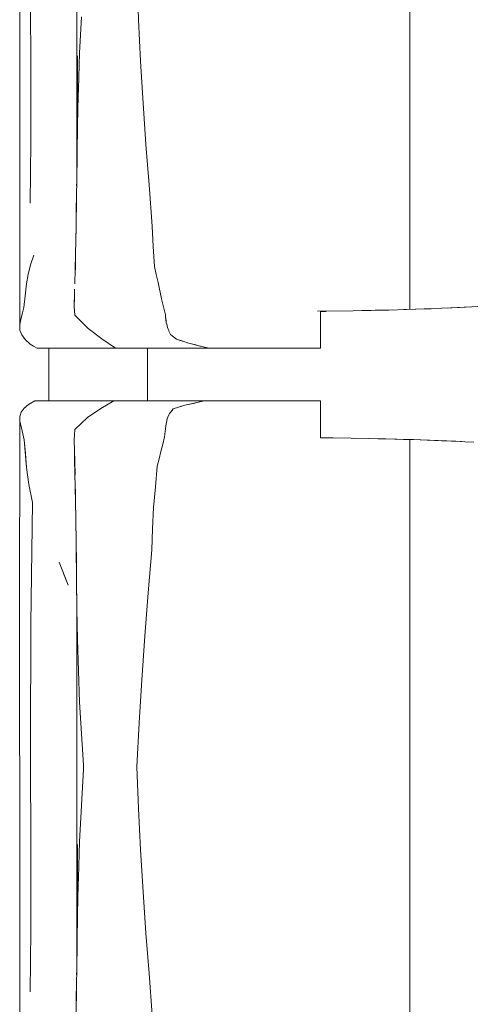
# Model space of a CAD drawing. Header units: millimetres. Extents: x -261 to 187, y -214 to 106.
# Tile 789 of 1056: x -203.547 to -203.202, y 12.173 to 12.924. Entities that reach past the tile are written whole.
import ezdxf

# ---------------------------------------------------------------- set-up
doc = ezdxf.new("R2010")
doc.units = ezdxf.units.MM
doc.header["$LTSCALE"] = 0.005
doc.header["$MEASUREMENT"] = 0
doc.layers.add('IFC-Elemento de mobília-Contorno', color=9, linetype='Continuous', lineweight=5)
doc.layers.add('IFC-Laje-Contorno', color=9, linetype='Continuous', lineweight=5)

msp = doc.modelspace()

# ---------------------------------------------------------------- linework, layer by layer
at = {"layer": 'IFC-Elemento de mobília-Contorno', "lineweight": 5}
for p, q in [((-203.5037, 12.81635), (-203.5037, 13.07747)), ((-203.54743, 13.06871), (-203.54742, 12.85877)), ((-203.53913, 12.97188), (-203.53893, 12.88374)), ((-203.45797, 12.95529), (-203.4566, 12.92345)), ((-203.24955, 12.9023), (-203.24955, 12.93977)), ((-203.50173, 12.89816), (-203.50025, 12.92581)), ((-203.4566, 12.92345), (-203.45517, 12.89192)), ((-203.24959, 12.85323), (-203.24955, 12.9023)), ((-203.50338, 12.84315), (-203.50338, 12.89601)), ((-203.50256, 12.87066), (-203.50173, 12.89816)), ((-203.45517, 12.89192), (-203.45319, 12.86005)), ((-203.53893, 12.88374), (-203.5389, 12.83047)), ((-203.50338, 12.84315), (-203.5027, 12.86586)), ((-203.5027, 12.86586), (-203.50256, 12.87066)), ((-203.54742, 12.85877), (-203.54734, 12.69115)), ((-203.45319, 12.86005), (-203.45101, 12.82853)), ((-203.24959, 12.85323), (-203.24956, 12.82121)), ((-203.50363, 12.82168), (-203.50338, 12.84315)), ((-203.53933, 12.78367), (-203.5389, 12.83047)), ((-203.45101, 12.82853), (-203.44859, 12.79764)), ((-203.5039, 12.79963), (-203.50363, 12.82168)), ((-203.24956, 12.78674), (-203.24956, 12.82121)), ((-203.50389, 12.80029), (-203.5037, 12.81635)), ((-203.50402, 12.79003), (-203.50389, 12.80029)), ((-203.50394, 12.79688), (-203.5039, 12.79963)), ((-203.44859, 12.79764), (-203.44634, 12.76613)), ((-203.50418, 12.77822), (-203.50402, 12.79003)), ((-203.50417, 12.77852), (-203.50408, 12.78588)), ((-203.24956, 12.78674), (-203.24955, 12.74483)), ((-203.50433, 12.76642), (-203.50418, 12.77822)), ((-203.50422, 12.77466), (-203.50417, 12.77852)), ((-203.50451, 12.75551), (-203.50433, 12.76642)), ((-203.50446, 12.75764), (-203.50438, 12.76349)), ((-203.44634, 12.76613), (-203.4454, 12.75081)), ((-203.50469, 12.7446), (-203.50451, 12.75551)), ((-203.50457, 12.75226), (-203.50446, 12.75764)), ((-203.53909, 12.73672), (-203.53659, 12.74421)), ((-203.505, 12.73345), (-203.50469, 12.7446)), ((-203.4454, 12.75081), (-203.44447, 12.73549)), ((-203.24956, 12.70275), (-203.24955, 12.74483)), ((-203.54097, 12.7294), (-203.53909, 12.73672)), ((-203.50514, 12.72838), (-203.50486, 12.73695)), ((-203.50486, 12.73695), (-203.50477, 12.74196)), ((-203.54215, 12.7223), (-203.54097, 12.7294)), ((-203.5053, 12.72231), (-203.505, 12.73345)), ((-203.44447, 12.73549), (-203.44313, 12.72932)), ((-203.44313, 12.72932), (-203.4418, 12.72315)), ((-203.54318, 12.7132), (-203.54215, 12.7223)), ((-203.4418, 12.72315), (-203.43914, 12.71082)), ((-203.5059, 12.70632), (-203.5056, 12.71431)), ((-203.50569, 12.71156), (-203.50547, 12.71805)), ((-203.5056, 12.71431), (-203.50555, 12.71583)), ((-203.5442, 12.7041), (-203.54318, 12.7132)), ((-203.50591, 12.70508), (-203.50569, 12.71156)), ((-203.43914, 12.71082), (-203.4384, 12.70779)), ((-203.4384, 12.70779), (-203.43767, 12.70475)), ((-203.54628, 12.69624), (-203.54524, 12.70017)), ((-203.54524, 12.70017), (-203.5442, 12.7041)), ((-203.50591, 12.70508), (-203.50534, 12.69837)), ((-203.5059, 12.70632), (-203.50588, 12.70604)), ((-203.43767, 12.70475), (-203.43694, 12.70172)), ((-203.43694, 12.70172), (-203.4362, 12.69869)), ((-203.32019, 12.70134), (-203.29276, 12.70175)), ((-203.31774, 12.70115), (-203.31556, 12.70115)), ((-203.31774, 12.68635), (-203.31774, 12.70115)), ((-203.31556, 12.70115), (-203.31358, 12.70115)), ((-203.29287, 12.70175), (-203.27923, 12.70201)), ((-203.28621, 12.70188), (-203.27614, 12.70208)), ((-203.27923, 12.70201), (-203.26571, 12.70226)), ((-203.27614, 12.70208), (-203.26317, 12.70234)), ((-203.26571, 12.70226), (-203.25221, 12.70266)), ((-203.25424, 12.7026), (-203.25274, 12.70265)), ((-203.25274, 12.70265), (-203.24494, 12.7029)), ((-203.25221, 12.70266), (-203.23871, 12.70306)), ((-203.24494, 12.7029), (-203.23714, 12.70316)), ((-203.23871, 12.70306), (-203.22515, 12.70363)), ((-203.23714, 12.70316), (-203.23336, 12.70329)), ((-203.22515, 12.70363), (-203.21158, 12.70421)), ((-203.22118, 12.7038), (-203.21334, 12.70417)), ((-203.22117, 12.7038), (-203.21334, 12.70417)), ((-203.21334, 12.70417), (-203.20292, 12.70466)), ((-203.21158, 12.70421), (-203.19761, 12.70494)), ((-203.54734, 12.69115), (-203.54628, 12.69624)), ((-203.50534, 12.69837), (-203.5003, 12.69323)), ((-203.5003, 12.69323), (-203.49525, 12.68811)), ((-203.4362, 12.69869), (-203.43603, 12.6972)), ((-203.43603, 12.6972), (-203.43553, 12.69271)), ((-203.43603, 12.6972), (-203.4357, 12.69421)), ((-203.4357, 12.69421), (-203.43553, 12.69271)), ((-203.43553, 12.69271), (-203.43519, 12.69146)), ((-203.54734, 12.69115), (-203.54719, 12.68704)), ((-203.54719, 12.68704), (-203.54582, 12.68333)), ((-203.49525, 12.68811), (-203.48471, 12.68026)), ((-203.43519, 12.69146), (-203.43451, 12.68894)), ((-203.43451, 12.68894), (-203.43417, 12.68769)), ((-203.43417, 12.68769), (-203.43368, 12.68666)), ((-203.43368, 12.68666), (-203.43319, 12.68563)), ((-203.43319, 12.68563), (-203.4327, 12.6846)), ((-203.4327, 12.6846), (-203.43221, 12.68358)), ((-203.31774, 12.6731), (-203.31774, 12.68635)), ((-203.54582, 12.68333), (-203.54333, 12.67977)), ((-203.54333, 12.67977), (-203.53949, 12.67637)), ((-203.48471, 12.68026), (-203.4742, 12.6731)), ((-203.43221, 12.68358), (-203.43111, 12.68268)), ((-203.43111, 12.68268), (-203.43, 12.68178)), ((-203.43, 12.68178), (-203.42779, 12.67999)), ((-203.42779, 12.67999), (-203.42494, 12.6791)), ((-203.42779, 12.67999), (-203.42209, 12.67823)), ((-203.42494, 12.6791), (-203.42209, 12.67823)), ((-203.42209, 12.67823), (-203.41923, 12.67735)), ((-203.41923, 12.67735), (-203.41638, 12.67647)), ((-203.53949, 12.67637), (-203.53683, 12.67474)), ((-203.53683, 12.67474), (-203.53417, 12.6731)), ((-203.53417, 12.6731), (-203.4742, 12.6731)), ((-203.4742, 12.6731), (-203.43292, 12.6731)), ((-203.44997, 12.63302), (-203.44997, 12.6731)), ((-203.43292, 12.6731), (-203.40287, 12.6731)), ((-203.41638, 12.67647), (-203.40625, 12.67394)), ((-203.41638, 12.67647), (-203.40962, 12.67478)), ((-203.41638, 12.67647), (-203.413, 12.67563)), ((-203.40625, 12.67394), (-203.40287, 12.6731)), ((-203.40287, 12.6731), (-203.40089, 12.6731)), ((-203.40089, 12.6731), (-203.39893, 12.6731)), ((-203.39893, 12.6731), (-203.397, 12.6731)), ((-203.397, 12.6731), (-203.39508, 12.6731)), ((-203.39508, 12.6731), (-203.39316, 12.6731)), ((-203.39316, 12.6731), (-203.39124, 12.6731)), ((-203.39124, 12.6731), (-203.38931, 12.6731)), ((-203.38931, 12.6731), (-203.38736, 12.6731)), ((-203.38736, 12.6731), (-203.38538, 12.6731)), ((-203.38538, 12.6731), (-203.38337, 12.6731)), ((-203.38337, 12.6731), (-203.38131, 12.6731)), ((-203.38131, 12.6731), (-203.37921, 12.6731)), ((-203.37921, 12.6731), (-203.37705, 12.6731)), ((-203.37705, 12.6731), (-203.37486, 12.6731)), ((-203.37486, 12.6731), (-203.37267, 12.6731)), ((-203.37267, 12.6731), (-203.37048, 12.6731)), ((-203.37048, 12.6731), (-203.36833, 12.6731)), ((-203.36833, 12.6731), (-203.36623, 12.6731)), ((-203.36623, 12.6731), (-203.36419, 12.6731)), ((-203.36419, 12.6731), (-203.36225, 12.6731)), ((-203.36225, 12.6731), (-203.36042, 12.6731)), ((-203.36042, 12.6731), (-203.35869, 12.6731)), ((-203.35869, 12.6731), (-203.35703, 12.6731)), ((-203.35703, 12.6731), (-203.35541, 12.6731)), ((-203.35541, 12.6731), (-203.35379, 12.6731)), ((-203.35379, 12.6731), (-203.35213, 12.6731)), ((-203.35213, 12.6731), (-203.35042, 12.6731)), ((-203.35042, 12.6731), (-203.3486, 12.6731)), ((-203.3486, 12.6731), (-203.34666, 12.6731)), ((-203.34666, 12.6731), (-203.34459, 12.6731)), ((-203.34459, 12.6731), (-203.3424, 12.6731)), ((-203.3424, 12.6731), (-203.34011, 12.6731)), ((-203.34011, 12.6731), (-203.33774, 12.6731)), ((-203.33774, 12.6731), (-203.33529, 12.6731)), ((-203.33529, 12.6731), (-203.33278, 12.6731)), ((-203.33278, 12.6731), (-203.33022, 12.6731)), ((-203.33022, 12.6731), (-203.32764, 12.6731)), ((-203.32764, 12.6731), (-203.32506, 12.6731)), ((-203.32506, 12.6731), (-203.32252, 12.6731)), ((-203.32252, 12.6731), (-203.32007, 12.6731)), ((-203.32007, 12.6731), (-203.31774, 12.6731)), ((-203.54059, 12.63023), (-203.53573, 12.63302)), ((-203.53573, 12.63302), (-203.47548, 12.63302)), ((-203.48558, 12.62709), (-203.47548, 12.63302)), ((-203.47548, 12.63302), (-203.40633, 12.63302)), ((-203.46022, 12.63302), (-203.44997, 12.63302)), ((-203.42136, 12.62969), (-203.40633, 12.63302)), ((-203.41384, 12.63136), (-203.41008, 12.63219)), ((-203.41008, 12.63219), (-203.40633, 12.63302)), ((-203.40802, 12.63302), (-203.40501, 12.63302)), ((-203.40633, 12.63302), (-203.40435, 12.63302)), ((-203.40501, 12.63302), (-203.40219, 12.63302)), ((-203.40435, 12.63302), (-203.40237, 12.63302)), ((-203.40237, 12.63302), (-203.40042, 12.63302)), ((-203.40042, 12.63302), (-203.39848, 12.63302)), ((-203.39848, 12.63302), (-203.39656, 12.63302)), ((-203.39656, 12.63302), (-203.39466, 12.63302)), ((-203.39466, 12.63302), (-203.39276, 12.63302)), ((-203.39276, 12.63302), (-203.39085, 12.63302)), ((-203.39085, 12.63302), (-203.38893, 12.63302)), ((-203.38893, 12.63302), (-203.38699, 12.63302)), ((-203.38699, 12.63302), (-203.38502, 12.63302)), ((-203.38502, 12.63302), (-203.38301, 12.63302)), ((-203.38301, 12.63302), (-203.38096, 12.63302)), ((-203.38096, 12.63302), (-203.37886, 12.63302)), ((-203.37886, 12.63302), (-203.37672, 12.63302)), ((-203.37672, 12.63302), (-203.37454, 12.63302)), ((-203.37454, 12.63302), (-203.37236, 12.63302)), ((-203.37236, 12.63302), (-203.3702, 12.63302)), ((-203.3702, 12.63302), (-203.36806, 12.63302)), ((-203.36806, 12.63302), (-203.36598, 12.63302)), ((-203.36598, 12.63302), (-203.36397, 12.63302)), ((-203.36397, 12.63302), (-203.36206, 12.63302)), ((-203.36206, 12.63302), (-203.36025, 12.63302)), ((-203.36025, 12.63302), (-203.35854, 12.63302)), ((-203.35854, 12.63302), (-203.3569, 12.63302)), ((-203.3569, 12.63302), (-203.35529, 12.63302)), ((-203.35529, 12.63302), (-203.35368, 12.63302)), ((-203.35368, 12.63302), (-203.35203, 12.63302)), ((-203.35203, 12.63302), (-203.35033, 12.63302)), ((-203.35033, 12.63302), (-203.34852, 12.63302)), ((-203.34852, 12.63302), (-203.34659, 12.63302)), ((-203.34659, 12.63302), (-203.34452, 12.63302)), ((-203.34452, 12.63302), (-203.34235, 12.63302)), ((-203.34235, 12.63302), (-203.34008, 12.63302)), ((-203.34008, 12.63302), (-203.33772, 12.63302)), ((-203.33772, 12.63302), (-203.33529, 12.63302)), ((-203.33529, 12.63302), (-203.33279, 12.63302)), ((-203.33279, 12.63302), (-203.33026, 12.63302)), ((-203.33026, 12.63302), (-203.32769, 12.63302)), ((-203.32769, 12.63302), (-203.32513, 12.63302)), ((-203.32513, 12.63302), (-203.32262, 12.63302)), ((-203.32262, 12.63302), (-203.32018, 12.63302)), ((-203.32018, 12.63302), (-203.31786, 12.63302)), ((-203.31786, 12.61977), (-203.31786, 12.63302)), ((-203.54732, 12.62101), (-203.54618, 12.62433)), ((-203.54618, 12.62433), (-203.54399, 12.62737)), ((-203.54399, 12.62737), (-203.54059, 12.63023)), ((-203.49574, 12.62041), (-203.48558, 12.62709)), ((-203.43313, 12.62331), (-203.43238, 12.62419)), ((-203.43238, 12.62419), (-203.43163, 12.62508)), ((-203.43163, 12.62508), (-203.43013, 12.62685)), ((-203.43163, 12.62508), (-203.43088, 12.62596)), ((-203.43088, 12.62596), (-203.43013, 12.62685)), ((-203.43013, 12.62685), (-203.42136, 12.62969)), ((-203.43013, 12.62685), (-203.42355, 12.62898)), ((-203.42355, 12.62898), (-203.42136, 12.62969)), ((-203.42136, 12.62969), (-203.41384, 12.63136)), ((-203.54743, 12.46757), (-203.54732, 12.62101)), ((-203.54732, 12.62101), (-203.54724, 12.61731)), ((-203.54724, 12.61731), (-203.54604, 12.61245)), ((-203.50054, 12.61579), (-203.49574, 12.62041)), ((-203.43596, 12.61391), (-203.43541, 12.61656)), ((-203.43541, 12.61656), (-203.43486, 12.61922)), ((-203.43486, 12.61922), (-203.43356, 12.62228)), ((-203.43486, 12.61922), (-203.43399, 12.62126)), ((-203.43486, 12.61922), (-203.43443, 12.62024)), ((-203.43443, 12.62024), (-203.43399, 12.62126)), ((-203.43356, 12.62228), (-203.43313, 12.62331)), ((-203.31786, 12.60497), (-203.31786, 12.61977)), ((-203.54604, 12.61245), (-203.54497, 12.60788)), ((-203.50563, 12.60725), (-203.50534, 12.61117)), ((-203.50563, 12.60718), (-203.50534, 12.61117)), ((-203.50534, 12.61117), (-203.50054, 12.61579)), ((-203.43662, 12.6076), (-203.4364, 12.6097)), ((-203.4364, 12.6097), (-203.43618, 12.6118)), ((-203.43618, 12.6118), (-203.43596, 12.61391)), ((-203.54497, 12.60788), (-203.5439, 12.6033)), ((-203.5439, 12.6033), (-203.54215, 12.58235)), ((-203.5439, 12.6033), (-203.54303, 12.59283)), ((-203.50591, 12.60334), (-203.50563, 12.60725)), ((-203.50591, 12.60318), (-203.50563, 12.60718)), ((-203.50591, 12.60318), (-203.50544, 12.58712)), ((-203.50591, 12.60318), (-203.50568, 12.59515)), ((-203.43823, 12.59991), (-203.43684, 12.6055)), ((-203.43684, 12.6055), (-203.43662, 12.6076)), ((-203.31786, 12.60497), (-203.31567, 12.60497)), ((-203.31786, 12.60492), (-203.30807, 12.60477)), ((-203.31567, 12.60497), (-203.31367, 12.60497)), ((-203.30807, 12.60477), (-203.29448, 12.60457)), ((-203.29448, 12.60457), (-203.28116, 12.60432)), ((-203.29266, 12.60452), (-203.28116, 12.60432)), ((-203.28116, 12.60432), (-203.26783, 12.60407)), ((-203.27367, 12.60418), (-203.25943, 12.60381)), ((-203.26783, 12.60407), (-203.25456, 12.60369)), ((-203.25943, 12.60381), (-203.24684, 12.60347)), ((-203.25456, 12.60369), (-203.24128, 12.60331)), ((-203.24956, 12.60355), (-203.24955, 12.57071)), ((-203.2418, 12.60333), (-203.22538, 12.60263)), ((-203.24128, 12.60331), (-203.22788, 12.60275)), ((-203.22788, 12.60275), (-203.21447, 12.6022)), ((-203.22538, 12.60263), (-203.21682, 12.60226)), ((-203.22538, 12.60263), (-203.21025, 12.60198)), ((-203.21682, 12.60226), (-203.21032, 12.60199)), ((-203.21447, 12.6022), (-203.20758, 12.60184)), ((-203.20758, 12.60184), (-203.20069, 12.60149)), ((-203.50568, 12.59555), (-203.50546, 12.58775)), ((-203.44101, 12.58873), (-203.43962, 12.59432)), ((-203.43962, 12.59432), (-203.43823, 12.59991)), ((-203.54303, 12.59283), (-203.54215, 12.58235)), ((-203.50555, 12.59096), (-203.50544, 12.58712)), ((-203.50546, 12.58775), (-203.50521, 12.57756)), ((-203.50544, 12.58712), (-203.50519, 12.57632)), ((-203.4424, 12.58314), (-203.44101, 12.58873)), ((-203.54215, 12.58235), (-203.54046, 12.56928)), ((-203.44378, 12.56739), (-203.4424, 12.58314)), ((-203.50521, 12.57756), (-203.50497, 12.56737)), ((-203.54046, 12.56928), (-203.53768, 12.55562)), ((-203.50497, 12.56737), (-203.5046, 12.54423)), ((-203.50495, 12.56612), (-203.50493, 12.56551)), ((-203.50493, 12.56551), (-203.5047, 12.5506)), ((-203.44516, 12.55165), (-203.44378, 12.56739)), ((-203.24955, 12.53457), (-203.24955, 12.57071)), ((-203.53883, 12.46312), (-203.53768, 12.55562)), ((-203.44591, 12.53561), (-203.44516, 12.55165)), ((-203.5046, 12.54423), (-203.50431, 12.52338)), ((-203.50458, 12.54333), (-203.50458, 12.54302)), ((-203.50458, 12.54302), (-203.50433, 12.52503)), ((-203.44666, 12.51957), (-203.44591, 12.53561)), ((-203.24955, 12.49877), (-203.24955, 12.53457)), ((-203.50431, 12.52338), (-203.50416, 12.51204)), ((-203.50431, 12.52313), (-203.50428, 12.52103)), ((-203.50428, 12.52103), (-203.50398, 12.49789)), ((-203.44923, 12.48658), (-203.44666, 12.51957)), ((-203.50416, 12.51204), (-203.50401, 12.50069)), ((-203.51739, 12.51004), (-203.51032, 12.49263)), ((-203.51386, 12.50133), (-203.51032, 12.49263)), ((-203.50401, 12.50069), (-203.50394, 12.49511)), ((-203.50398, 12.49789), (-203.50367, 12.47426)), ((-203.24958, 12.47212), (-203.24955, 12.49877)), ((-203.50392, 12.49355), (-203.5037, 12.47632)), ((-203.45186, 12.45377), (-203.44923, 12.48658)), ((-203.5037, 12.2152), (-203.5037, 12.47632)), ((-203.50367, 12.47426), (-203.50338, 12.4511)), ((-203.54743, 12.46757), (-203.54742, 12.25763)), ((-203.24958, 12.47212), (-203.24955, 12.44228)), ((-203.53913, 12.37074), (-203.53883, 12.46312)), ((-203.45424, 12.4205), (-203.45186, 12.45377)), ((-203.50338, 12.4511), (-203.50185, 12.40345)), ((-203.24955, 12.44228), (-203.24955, 12.40612)), ((-203.45617, 12.38762), (-203.45424, 12.4205)), ((-203.50185, 12.40345), (-203.49877, 12.35544)), ((-203.24957, 12.37071), (-203.24955, 12.40612)), ((-203.45797, 12.35415), (-203.45617, 12.38762)), ((-203.53913, 12.37074), (-203.53893, 12.2826)), ((-203.24957, 12.37071), (-203.24955, 12.33863)), ((-203.49877, 12.35544), (-203.49861, 12.35415)), ((-203.49877, 12.35544), (-203.49869, 12.35479)), ((-203.49877, 12.35232), (-203.49861, 12.35415)), ((-203.49869, 12.35479), (-203.49861, 12.35415)), ((-203.49869, 12.35324), (-203.49861, 12.35415)), ((-203.45797, 12.35415), (-203.4566, 12.3223)), ((-203.50025, 12.32467), (-203.49877, 12.35232)), ((-203.49877, 12.35232), (-203.49869, 12.35324)), ((-203.24955, 12.30116), (-203.24955, 12.33863)), ((-203.50173, 12.29702), (-203.50025, 12.32467)), ((-203.4566, 12.3223), (-203.45517, 12.29078)), ((-203.50338, 12.242), (-203.50338, 12.29486)), ((-203.50256, 12.26951), (-203.50173, 12.29702)), ((-203.24959, 12.25208), (-203.24955, 12.30116)), ((-203.45517, 12.29078), (-203.45319, 12.25891)), ((-203.53893, 12.2826), (-203.5389, 12.22933)), ((-203.50338, 12.242), (-203.5027, 12.26472)), ((-203.5027, 12.26472), (-203.50256, 12.26951)), ((-203.54742, 12.25763), (-203.54734, 12.09001)), ((-203.45319, 12.25891), (-203.45101, 12.22739)), ((-203.24959, 12.25208), (-203.24956, 12.22006)), ((-203.50363, 12.22053), (-203.50338, 12.242)), ((-203.53933, 12.18253), (-203.5389, 12.22933)), ((-203.45101, 12.22739), (-203.44859, 12.19649)), ((-203.5039, 12.19849), (-203.50363, 12.22053)), ((-203.24956, 12.1856), (-203.24956, 12.22006)), ((-203.50389, 12.19914), (-203.5037, 12.2152)), ((-203.50402, 12.18888), (-203.50389, 12.19914)), ((-203.50394, 12.19573), (-203.5039, 12.19849)), ((-203.44859, 12.19649), (-203.44634, 12.16499)), ((-203.50418, 12.17708), (-203.50402, 12.18888)), ((-203.50417, 12.17737), (-203.50408, 12.18473)), ((-203.24956, 12.1856), (-203.24955, 12.14369)), ((-203.50433, 12.16527), (-203.50418, 12.17708)), ((-203.50422, 12.17351), (-203.50417, 12.17737))]:
    msp.add_line(p, q, dxfattribs=at)
at = {"layer": 'IFC-Laje-Contorno', "lineweight": 5}
msp.add_line((-203.52519, 12.63302), (-203.52519, 12.6731), dxfattribs=at)

doc.saveas('drawing.dxf')
